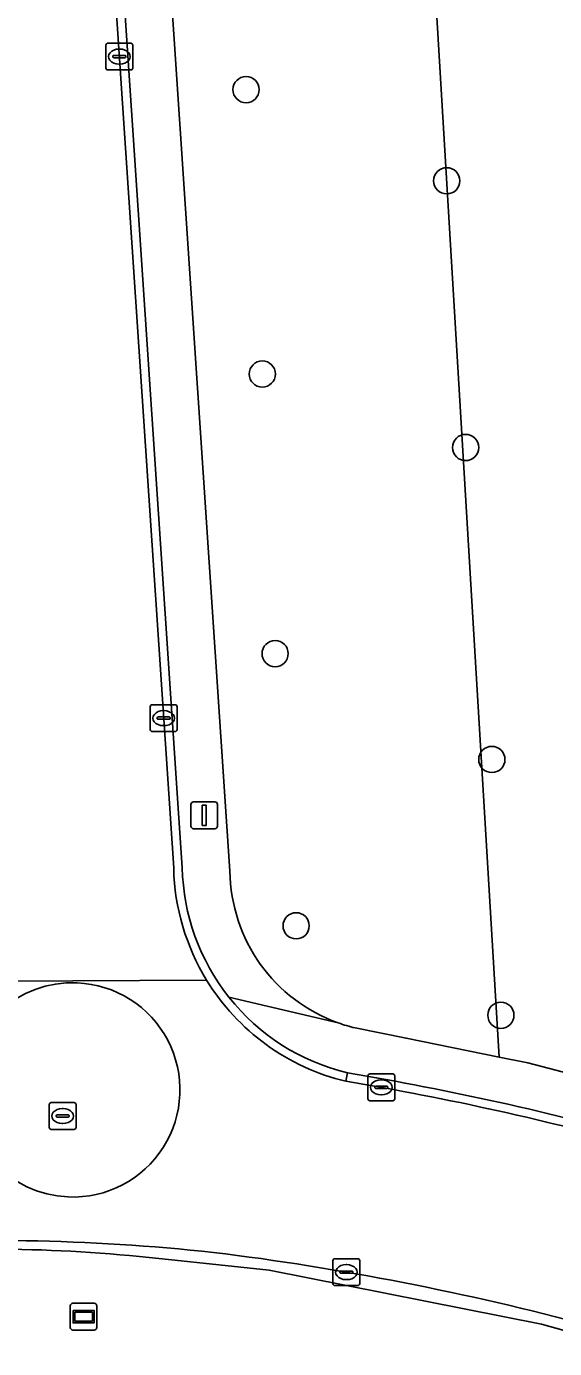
# Model space of a CAD drawing. Extents: x 162156 to 163172, y 378995 to 380779.
# Drawn here: x 162471.92 to 162491.62, y 380636.36 to 380685.64 of the extents above; entities that cross this region are included whole.
import ezdxf

# ---------------------------------------------------------------- set-up
doc = ezdxf.new("R2010")
doc.units = 0
for name, color, linetype in [('IMGEO_Boom', 7, 'Continuous'), ('IMGEO_Gemengd_bos', 7, 'Continuous'), ('IMGEO_Groenvoorziening', 7, 'Continuous'), ('IMGEO_Kolk', 7, 'Continuous'), ('IMGEO_Lichtmast', 7, 'Continuous'), ('IMGEO_Rijbaan_lokaal_gesloten', 7, 'Continuous'), ('IMGEO_Rijbaan_lokaal_open', 7, 'Continuous'), ('IMGEO_Rioolput', 7, 'Continuous'), ('IMGEO_Straatnaambord', 7, 'Continuous'), ('IMGEO_Voetpad_open', 7, 'Continuous')]:
    doc.layers.add(name, color=color, linetype=linetype)

msp = doc.modelspace()

# ---------------------------------------------------------------- linework, layer by layer
at = {"layer": 'IMGEO_Boom'}
for centre in [(162480.116, 380683.287), (162487.6, 380679.888), (162480.722, 380672.686), (162488.306, 380669.947), (162481.2, 380662.262), (162489.282, 380658.318), (162481.983, 380652.118), (162489.619, 380648.783)]:
    msp.add_circle(centre, 0.489, dxfattribs=at)
at = {"layer": 'IMGEO_Gemengd_bos'}
msp.add_lwpolyline([(162588.468, 380737.188), (162586.551, 380744.555), (162484.993, 380723.337), (162489.56, 380647.226), (162490.626, 380647.011), (162495.322, 380645.782), (162492.106, 380699.378), (162491.884, 380703.08), (162491.704, 380706.075), (162495.145, 380706.959), (162516.313, 380712.509), (162521.721, 380713.908), (162540.954, 380719.003), (162546.168, 380720.369), (162569.829, 380726.567), (162580.923, 380721.172), (162600.057, 380710.71), (162599.944, 380718.331), (162600.7, 380718.224)], dxfattribs=at)
at = {"layer": 'IMGEO_Groenvoorziening'}
for points in [[(162484.182, 380648.312), (162486.083, 380647.928), (162489.56, 380647.226), (162484.993, 380723.337), (162586.551, 380744.555)], [(162475.765, 380710.054), (162479.514, 380654.153)], [(162465.547, 380639.847), (162452.609, 380638.519), (162438.317, 380637.334), (162438.521, 380635.944), (162437.595, 380635.83), (162437.854, 380633.025), (162463.991, 380631.774), (162466.779, 380634.155), (162485.377, 380633.853), (162489.211, 380633.646), (162492.259, 380633.107), (162495.434, 380632.111), (162498.979, 380630.341), (162500, 380629.686), (162501.777, 380628.214), (162507.464, 380626.838), (162508.449, 380630.789), (162507.522, 380630.962), (162507.766, 380631.808), (162507.151, 380631.978), (162507.306, 380632.754), (162500, 380634.796), (162491.138, 380637.273)], [(162491.138, 380637.273), (162480.976, 380639.284), (162477.228, 380639.674)]]:
    msp.add_lwpolyline(points, dxfattribs=at)
for centre, radius, start, end in [((162485.595, 380654.226), 6.081, 180.6895, 250.4127), ((162485.565, 380654.144), 5.994, 250.4146, 256.6578), ((162470.546, 380582.963), 57.103, 83.2804, 95.0226)]:
    msp.add_arc(centre, radius, start, end, dxfattribs=at)
at = {"layer": 'IMGEO_Kolk'}
for p, q in [((162474.889, 380684.094), (162474.889, 380684.946)), ((162474.964, 380685.02), (162475.816, 380685.02)), ((162475.377, 380684.8), (162475.402, 380684.8)), ((162475.89, 380684.946), (162475.89, 380684.094)), ((162475.148, 380684.514), (162475.148, 380684.526)), ((162475.586, 380684.477), (162475.188, 380684.477)), ((162475.191, 380684.563), (162475.589, 380684.563)), ((162475.4, 380684.24), (162475.375, 380684.24)), ((162475.632, 380684.526), (162475.632, 380684.514)), ((162475.816, 380684.02), (162474.964, 380684.02)), ((162476.542, 380659.432), (162476.542, 380660.284)), ((162476.617, 380660.358), (162477.469, 380660.358)), ((162477.03, 380660.138), (162477.055, 380660.138)), ((162477.543, 380660.284), (162477.543, 380659.432)), ((162476.801, 380659.852), (162476.801, 380659.864)), ((162477.239, 380659.815), (162476.841, 380659.815)), ((162476.844, 380659.901), (162477.242, 380659.901)), ((162477.053, 380659.578), (162477.028, 380659.578)), ((162477.285, 380659.864), (162477.285, 380659.852)), ((162477.469, 380659.358), (162476.617, 380659.358)), ((162484.66, 380645.67), (162484.66, 380646.522)), ((162484.735, 380646.596), (162485.587, 380646.596)), ((162485.148, 380646.376), (162485.173, 380646.376)), ((162485.661, 380646.522), (162485.661, 380645.67)), ((162484.919, 380646.09), (162484.919, 380646.102)), ((162485.357, 380646.053), (162484.959, 380646.053)), ((162484.962, 380646.139), (162485.36, 380646.139)), ((162485.171, 380645.816), (162485.146, 380645.816)), ((162485.403, 380646.102), (162485.403, 380646.09)), ((162485.587, 380645.596), (162484.735, 380645.596)), ((162483.357, 380638.781), (162483.357, 380639.633)), ((162483.432, 380639.707), (162484.284, 380639.707)), ((162483.845, 380639.487), (162483.87, 380639.487)), ((162484.358, 380639.633), (162484.358, 380638.781)), ((162483.616, 380639.201), (162483.616, 380639.213)), ((162484.054, 380639.164), (162483.656, 380639.164)), ((162483.659, 380639.25), (162484.057, 380639.25)), ((162483.868, 380638.927), (162483.843, 380638.927)), ((162484.1, 380639.213), (162484.1, 380639.201)), ((162484.284, 380638.707), (162483.432, 380638.707))]:
    msp.add_line(p, q, dxfattribs=at)
for points in [[(162474.889, 380684.094), (162474.889, 380684.946)], [(162474.964, 380685.02), (162475.816, 380685.02)], [(162475.89, 380684.946), (162475.89, 380684.094)], [(162475.816, 380684.02), (162474.964, 380684.02)], [(162476.542, 380659.432), (162476.542, 380660.284)], [(162476.617, 380660.358), (162477.469, 380660.358)], [(162477.543, 380660.284), (162477.543, 380659.432)], [(162477.469, 380659.358), (162476.617, 380659.358)], [(162484.66, 380645.67), (162484.66, 380646.522)], [(162484.735, 380646.596), (162485.587, 380646.596)], [(162485.661, 380646.522), (162485.661, 380645.67)], [(162485.587, 380645.596), (162484.735, 380645.596)], [(162483.357, 380638.781), (162483.357, 380639.633)], [(162483.432, 380639.707), (162484.284, 380639.707)], [(162484.358, 380639.633), (162484.358, 380638.781)], [(162484.284, 380638.707), (162483.432, 380638.707)]]:
    msp.add_lwpolyline(points, dxfattribs=at)
for centre, radius, start, end in [((162474.966, 380684.944), 0.0765, 91.552, 178.448), ((162474.966, 380684.944), 0.0765, 91.552, 178.448), ((162475.814, 380684.944), 0.0765, 1.552, 88.448), ((162475.814, 380684.944), 0.0765, 1.552, 88.448), ((162475.188, 380684.523), 0.0403, 85.8775, 175.7526), ((162475.185, 380684.513), 0.0366, 178.938, 274.7102), ((162475.589, 380684.52), 0.043, 264.8664, 352.4533), ((162475.593, 380684.525), 0.0386, 1.7309, 96.639), ((162474.966, 380684.096), 0.0765, 181.552, 268.448), ((162474.966, 380684.096), 0.0765, 181.552, 268.448), ((162475.814, 380684.096), 0.0765, 271.552, 358.448), ((162475.814, 380684.096), 0.0765, 271.552, 358.448), ((162476.619, 380660.282), 0.0765, 91.552, 178.448), ((162476.619, 380660.282), 0.0765, 91.552, 178.448), ((162477.467, 380660.282), 0.0765, 1.552, 88.448), ((162477.467, 380660.282), 0.0765, 1.552, 88.448), ((162476.841, 380659.861), 0.0403, 85.8775, 175.7526), ((162476.838, 380659.851), 0.0366, 178.938, 274.7102), ((162477.242, 380659.858), 0.043, 264.8664, 352.4533), ((162477.246, 380659.863), 0.0386, 1.7309, 96.639), ((162476.619, 380659.434), 0.0765, 181.552, 268.448), ((162476.619, 380659.434), 0.0765, 181.552, 268.448), ((162477.467, 380659.434), 0.0765, 271.552, 358.448), ((162477.467, 380659.434), 0.0765, 271.552, 358.448), ((162484.737, 380646.52), 0.0765, 91.552, 178.448), ((162484.737, 380646.52), 0.0765, 91.552, 178.448), ((162485.585, 380646.52), 0.0765, 1.552, 88.448), ((162485.585, 380646.52), 0.0765, 1.552, 88.448), ((162484.959, 380646.099), 0.0403, 85.8775, 175.7526), ((162484.956, 380646.089), 0.0366, 178.938, 274.7102), ((162485.36, 380646.096), 0.043, 264.8664, 352.4533), ((162485.364, 380646.101), 0.0386, 1.7309, 96.639), ((162484.737, 380645.672), 0.0765, 181.552, 268.448), ((162484.737, 380645.672), 0.0765, 181.552, 268.448), ((162485.585, 380645.672), 0.0765, 271.552, 358.448), ((162485.585, 380645.672), 0.0765, 271.552, 358.448), ((162483.434, 380639.631), 0.0765, 91.552, 178.448), ((162483.434, 380639.631), 0.0765, 91.552, 178.448), ((162484.282, 380639.631), 0.0765, 1.552, 88.448), ((162484.282, 380639.631), 0.0765, 1.552, 88.448), ((162483.656, 380639.21), 0.0403, 85.8775, 175.7526), ((162483.653, 380639.2), 0.0366, 178.938, 274.7102), ((162484.057, 380639.207), 0.043, 264.8664, 352.4533), ((162484.061, 380639.212), 0.0386, 1.7309, 96.639), ((162483.434, 380638.783), 0.0765, 181.552, 268.448), ((162483.434, 380638.783), 0.0765, 181.552, 268.448), ((162484.282, 380638.783), 0.0765, 271.552, 358.448), ((162484.282, 380638.783), 0.0765, 271.552, 358.448)]:
    msp.add_arc(centre, radius, start, end, dxfattribs=at)
for centre, major_axis, ratio, start_param, end_param in [((162475.376, 380684.52), (-0.387, 0.002), 0.722429, 4.712389, 7.853982), ((162475.401, 380684.52), (-0.39, 0.002), 0.717154, 1.570796, 4.712389), ((162477.029, 380659.858), (-0.387, 0.002), 0.722429, 4.712389, 7.853982), ((162477.054, 380659.858), (-0.39, 0.002), 0.717154, 1.570796, 4.712389), ((162485.147, 380646.096), (-0.387, 0.002), 0.722429, 4.712389, 7.853982), ((162485.172, 380646.096), (-0.39, 0.002), 0.717154, 1.570796, 4.712389), ((162483.844, 380639.207), (-0.387, 0.002), 0.722429, 4.712389, 7.853982), ((162483.869, 380639.207), (-0.39, 0.002), 0.717154, 1.570796, 4.712389)]:
    msp.add_ellipse(centre, major_axis=major_axis, ratio=ratio, start_param=start_param, end_param=end_param, dxfattribs=at)
at = {"layer": 'IMGEO_Lichtmast'}
for p, q in [((162478.061, 380655.837), (162478.061, 380656.637)), ((162478.061, 380656.637), (162478.061, 380655.837)), ((162478.161, 380656.737), (162478.951, 380656.737)), ((162478.951, 380656.737), (162478.161, 380656.737)), ((162479.051, 380656.637), (162479.051, 380655.837)), ((162479.051, 380655.837), (162479.051, 380656.637)), ((162478.951, 380655.737), (162478.161, 380655.737)), ((162478.161, 380655.737), (162478.951, 380655.737))]:
    msp.add_line(p, q, dxfattribs=at)
msp.add_lwpolyline([(162478.481, 380656.612), (162478.631, 380656.612), (162478.631, 380655.862), (162478.481, 380655.862), (162478.481, 380656.612)], dxfattribs=at)
for centre, start, end in [((162478.161, 380656.637), 90, 180), ((162478.161, 380656.637), 90, 180), ((162478.951, 380656.637), 0, 90), ((162478.951, 380656.637), 360, 90), ((162478.161, 380655.837), 180, 270), ((162478.161, 380655.837), 180, 270), ((162478.951, 380655.837), 270, 0), ((162478.951, 380655.837), 270, 0)]:
    msp.add_arc(centre, 0.1, start, end, dxfattribs=at)
at = {"layer": 'IMGEO_Rijbaan_lokaal_gesloten'}
for points in [[(162477.417, 380654.261), (162473.705, 380709.636)], [(162478.644, 380650.095), (162468.652, 380650.037)], [(162468.652, 380650.037), (162478.644, 380650.095)], [(162477.228, 380639.674), (162480.976, 380639.284), (162491.138, 380637.273), (162500, 380634.796), (162507.306, 380632.754), (162508.833, 380632.327), (162514.682, 380630.745), (162515.001, 380630.659), (162515.816, 380630.433), (162516.692, 380630.19), (162520.317, 380629.183), (162520.472, 380629.14), (162539.243, 380623.93), (162546.179, 380622.005), (162562.034, 380617.74), (162563.328, 380617.392), (162567.697, 380616.172), (162569.642, 380615.628), (162574.005, 380614.41), (162591.403, 380609.551), (162600.159, 380607.105), (162600.248, 380607.426)]]:
    msp.add_lwpolyline(points, dxfattribs=at)
for centre, radius, start, end in [((162485.768, 380654.457), 8.354, 181.3447, 211.4776), ((162473.65, 380646.001), 3.994, 87.6237, 267.5692), ((162473.655, 380646.001), 3.994, 267.5015, 87.6914), ((162485.778, 380654.456), 8.361, 211.4379, 256.5861), ((162466.149, 380540.047), 107.738, 74.39961, 80.55031), ((162470.676, 380565.275), 75.115, 83.37456, 94.0723), ((162470.676, 380565.275), 75.115, 83.37456, 94.0723), ((162470.546, 380582.963), 57.103, 83.2804, 95.0226), ((162466.099, 380536.8), 103.937, 74.77446, 82.67939), ((162466.099, 380536.8), 103.937, 74.77446, 82.67939)]:
    msp.add_arc(centre, radius, start, end, dxfattribs=at)
at = {"layer": 'IMGEO_Rijbaan_lokaal_open'}
for points in [[(162472.978, 380721.682), (162473.648, 380710.52), (162473.705, 380709.636), (162477.417, 380654.261)], [(162477.736, 380654.281), (162473.95, 380710.764), (162473.244, 380721.298)], [(162483.838, 380646.323), (162483.901, 380646.637)], [(162483.901, 380646.637), (162483.838, 380646.323)]]:
    msp.add_lwpolyline(points, dxfattribs=at)
for centre, radius, start, end in [((162485.768, 380654.457), 8.354, 181.3447, 211.4776), ((162485.768, 380654.454), 8.034, 181.2315, 218.4579), ((162473.65, 380646.001), 3.994, 87.6237, 267.5692), ((162473.655, 380646.001), 3.994, 267.5015, 87.6914), ((162485.778, 380654.456), 8.361, 211.4379, 256.5861), ((162485.74, 380654.401), 7.979, 218.2921, 256.6784), ((162466.149, 380540.047), 107.738, 74.39961, 80.55031), ((162465.822, 380538.6), 109.539, 74.43888, 80.50029)]:
    msp.add_arc(centre, radius, start, end, dxfattribs=at)
at = {"layer": 'IMGEO_Rioolput'}
for p, q in [((162472.775, 380644.6), (162472.775, 380645.452)), ((162472.85, 380645.526), (162473.702, 380645.526)), ((162473.263, 380645.306), (162473.288, 380645.306)), ((162473.776, 380645.452), (162473.776, 380644.6)), ((162473.034, 380645.02), (162473.034, 380645.032)), ((162473.472, 380644.983), (162473.074, 380644.983)), ((162473.077, 380645.069), (162473.475, 380645.069)), ((162473.286, 380644.746), (162473.261, 380644.746)), ((162473.518, 380645.032), (162473.518, 380645.02)), ((162473.702, 380644.526), (162472.85, 380644.526))]:
    msp.add_line(p, q, dxfattribs=at)
for points in [[(162472.775, 380644.6), (162472.775, 380645.452)], [(162472.85, 380645.526), (162473.702, 380645.526)], [(162473.776, 380645.452), (162473.776, 380644.6)], [(162473.702, 380644.526), (162472.85, 380644.526)]]:
    msp.add_lwpolyline(points, dxfattribs=at)
for centre, radius, start, end in [((162472.852, 380645.45), 0.0765, 91.552, 178.448), ((162472.852, 380645.45), 0.0765, 91.552, 178.448), ((162473.7, 380645.45), 0.0765, 1.552, 88.448), ((162473.7, 380645.45), 0.0765, 1.552, 88.448), ((162473.074, 380645.029), 0.0403, 85.8775, 175.7526), ((162473.071, 380645.019), 0.0366, 178.938, 274.7102), ((162473.475, 380645.026), 0.043, 264.8664, 352.4533), ((162473.479, 380645.031), 0.0386, 1.7309, 96.639), ((162472.852, 380644.602), 0.0765, 181.552, 268.448), ((162472.852, 380644.602), 0.0765, 181.552, 268.448), ((162473.7, 380644.602), 0.0765, 271.552, 358.448), ((162473.7, 380644.602), 0.0765, 271.552, 358.448)]:
    msp.add_arc(centre, radius, start, end, dxfattribs=at)
for centre, major_axis, ratio, start_param, end_param in [((162473.262, 380645.026), (-0.387, 0.002), 0.722429, 4.712389, 7.853982), ((162473.287, 380645.026), (-0.39, 0.002), 0.717154, 1.570796, 4.712389)]:
    msp.add_ellipse(centre, major_axis=major_axis, ratio=ratio, start_param=start_param, end_param=end_param, dxfattribs=at)
at = {"layer": 'IMGEO_Straatnaambord'}
for p, q in [((162473.561, 380637.148), (162473.561, 380637.948)), ((162473.561, 380637.948), (162473.561, 380637.148)), ((162473.661, 380638.048), (162474.451, 380638.048)), ((162474.451, 380638.048), (162473.661, 380638.048)), ((162474.551, 380637.948), (162474.551, 380637.148)), ((162474.551, 380637.148), (162474.551, 380637.948)), ((162474.451, 380637.048), (162473.661, 380637.048)), ((162473.661, 380637.048), (162474.451, 380637.048))]:
    msp.add_line(p, q, dxfattribs=at)
for points in [[(162473.662, 380637.78), (162474.45, 380637.78), (162474.45, 380637.316), (162473.662, 380637.316), (162473.662, 380637.78)], [(162473.727, 380637.715), (162473.727, 380637.381), (162474.385, 380637.381), (162474.385, 380637.715), (162473.727, 380637.715)]]:
    msp.add_lwpolyline(points, dxfattribs=at)
for centre, start, end in [((162473.661, 380637.948), 90, 180), ((162473.661, 380637.948), 90, 180), ((162474.451, 380637.948), 0, 90), ((162474.451, 380637.948), 360, 90), ((162473.661, 380637.148), 180, 270), ((162473.661, 380637.148), 180, 270), ((162474.451, 380637.148), 270, 0), ((162474.451, 380637.148), 270, 0)]:
    msp.add_arc(centre, 0.1, start, end, dxfattribs=at)
at = {"layer": 'IMGEO_Voetpad_open'}
for points in [[(162473.95, 380710.764), (162477.736, 380654.281)], [(162479.514, 380654.153), (162475.765, 380710.054)], [(162483.556, 380648.497), (162479.477, 380649.457)], [(162479.477, 380649.457), (162483.556, 380648.497)], [(162486.083, 380647.928), (162484.182, 380648.312)], [(162495.208, 380644.124), (162500, 380642.8), (162522.38, 380636.609), (162522.754, 380636.506), (162523.197, 380637.833), (162522.754, 380637.957), (162500, 380644.145), (162495.343, 380645.411), (162495.322, 380645.782), (162490.626, 380647.011), (162489.56, 380647.226), (162486.083, 380647.928)]]:
    msp.add_lwpolyline(points, dxfattribs=at)
for centre, radius, start, end in [((162485.768, 380654.454), 8.034, 181.2315, 218.4579), ((162485.595, 380654.226), 6.081, 180.6895, 250.4127), ((162485.74, 380654.401), 7.979, 218.2921, 256.6784), ((162485.565, 380654.144), 5.994, 250.4146, 256.6578), ((162465.822, 380538.6), 109.539, 74.43888, 80.50029)]:
    msp.add_arc(centre, radius, start, end, dxfattribs=at)

doc.saveas('drawing.dxf')
